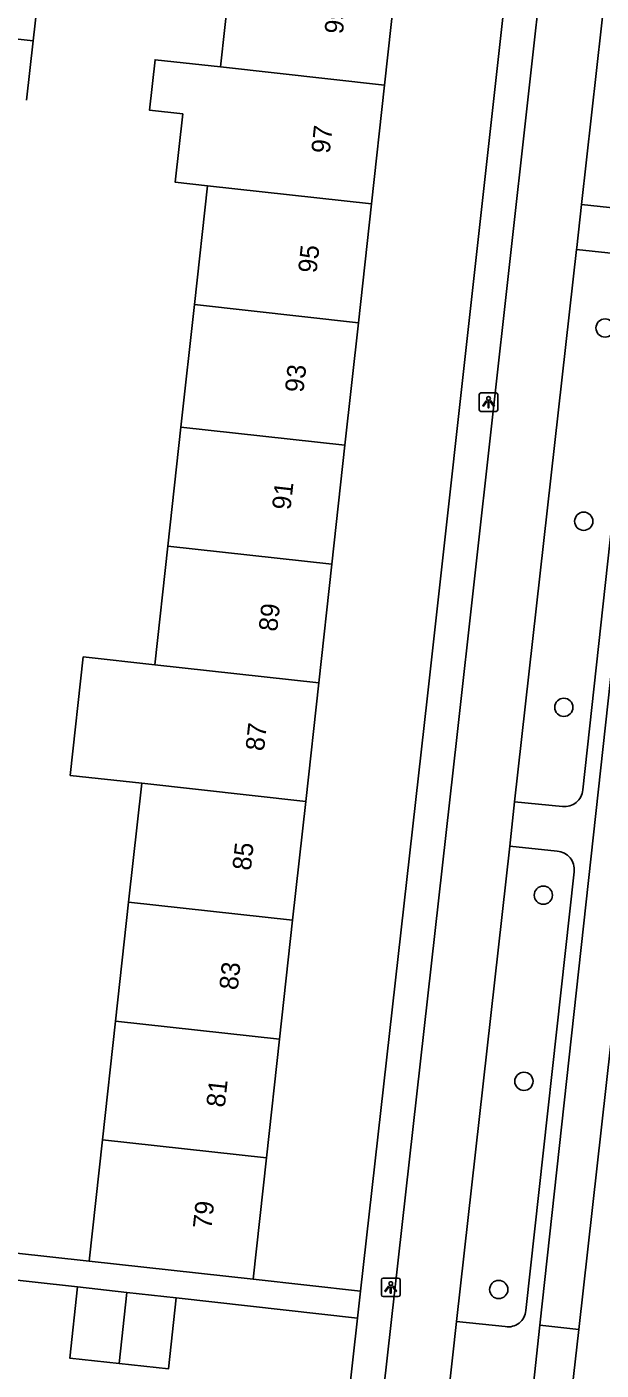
# Model space of a CAD drawing. Extents: x 162026 to 163499, y 387297 to 388169.
# Drawn here: x 162281.6 to 162312.4, y 388022.7 to 388094.8 of the extents above; entities that cross this region are included whole.
import ezdxf

# ---------------------------------------------------------------- set-up
doc = ezdxf.new("R2010")
doc.units = 0
for name, color, linetype in [('IMGEO_Boom', 7, 'Continuous'), ('IMGEO_Fietspad_gesloten', 7, 'Continuous'), ('IMGEO_Lichtpunt', 7, 'Continuous'), ('IMGEO_Pand', 7, 'Continuous'), ('IMGEO_Pand_nummerreeks', 7, 'Continuous'), ('IMGEO_Rijbaan_lokaal_gesloten', 7, 'Continuous'), ('IMGEO_Voetpad_open', 7, 'Continuous')]:
    doc.layers.add(name, color=color, linetype=linetype)

msp = doc.modelspace()

# ---------------------------------------------------------------- linework, layer by layer
at = {"layer": 'IMGEO_Boom'}
for centre in [(162312.611, 388078.63), (162311.466, 388068.265), (162310.397, 388058.288), (162309.295, 388048.212), (162308.256, 388038.232), (162306.907, 388027.067)]:
    msp.add_circle(centre, 0.489, dxfattribs=at)
at = {"layer": 'IMGEO_Fietspad_gesloten'}
for points in [[(162312.231, 388124.755), (162304.655, 388056.674), (162296.82, 387986.925)], [(162311.344, 388085.243), (162314.298, 388111.617)], [(162311.344, 388085.243), (162311.087, 388082.949), (162311.074, 388082.834)], [(162307.76, 388053.225), (162311.074, 388082.834)], [(162307.76, 388053.225), (162307.493, 388050.846)], [(162304.64, 388025.356), (162307.493, 388050.846)], [(162304.64, 388025.356), (162304.186, 388021.301)]]:
    msp.add_lwpolyline(points, dxfattribs=at)
at = {"layer": 'IMGEO_Lichtpunt'}
for p, q in [((162305.86, 388075.055), (162305.86, 388074.248)), ((162305.86, 388075.055), (162305.86, 388074.248)), ((162306.762, 388075.15), (162305.954, 388075.15)), ((162306.762, 388075.15), (162305.954, 388075.15)), ((162306.856, 388074.248), (162306.856, 388075.055)), ((162306.856, 388074.248), (162306.856, 388075.055)), ((162305.954, 388074.154), (162306.762, 388074.154)), ((162305.954, 388074.154), (162306.762, 388074.154)), ((162300.616, 388027.586), (162300.616, 388026.779)), ((162300.616, 388027.586), (162300.616, 388026.779)), ((162301.518, 388027.681), (162300.71, 388027.681)), ((162301.518, 388027.681), (162300.71, 388027.681)), ((162301.612, 388026.779), (162301.612, 388027.586)), ((162301.612, 388026.779), (162301.612, 388027.586)), ((162300.71, 388026.685), (162301.518, 388026.685)), ((162300.71, 388026.685), (162301.518, 388026.685))]:
    msp.add_line(p, q, dxfattribs=at)
for points in [[(162306.234, 388074.719), (162306.273, 388074.691), (162306.085, 388074.429), (162306.047, 388074.456), (162306.234, 388074.719)], [(162306.336, 388074.671), (162306.383, 388074.671), (162306.383, 388074.349), (162306.336, 388074.349), (162306.336, 388074.671)], [(162306.446, 388074.691), (162306.484, 388074.718), (162306.671, 388074.456), (162306.632, 388074.428), (162306.446, 388074.691)], [(162300.99, 388027.25), (162301.029, 388027.222), (162300.841, 388026.96), (162300.803, 388026.987), (162300.99, 388027.25)], [(162301.092, 388027.202), (162301.139, 388027.202), (162301.139, 388026.88), (162301.092, 388026.88), (162301.092, 388027.202)], [(162301.202, 388027.222), (162301.24, 388027.249), (162301.427, 388026.987), (162301.388, 388026.959), (162301.202, 388027.222)]]:
    msp.add_lwpolyline(points, dxfattribs=at)
for centre in [(162306.359, 388074.853), (162301.115, 388027.384)]:
    msp.add_circle(centre, 0.0994, dxfattribs=at)
for centre, start, end in [((162305.954, 388075.055), 90, 180), ((162305.954, 388075.055), 90, 180), ((162306.762, 388075.055), 0, 90), ((162306.762, 388075.055), 0, 90), ((162305.954, 388074.248), 180, 270), ((162305.954, 388074.248), 180, 270), ((162306.762, 388074.248), 270, 0), ((162306.762, 388074.248), 270, 360), ((162300.71, 388027.586), 90, 180), ((162300.71, 388027.586), 90, 180), ((162301.518, 388027.586), 0, 90), ((162301.518, 388027.586), 0, 90), ((162300.71, 388026.779), 180, 270), ((162300.71, 388026.779), 180, 270), ((162301.518, 388026.779), 270, 0), ((162301.518, 388026.779), 270, 360)]:
    msp.add_arc(centre, 0.0946, start, end, dxfattribs=at)
at = {"layer": 'IMGEO_Pand'}
for points in [[(162291.985, 388092.628), (162292.684, 388098.981)], [(162301.481, 388098.011), (162300.782, 388091.657)], [(162282.294, 388097.209), (162281.94, 388094.025)], [(162276.009, 388094.682), (162281.94, 388094.025)], [(162281.94, 388094.025), (162281.585, 388090.841)], [(162291.985, 388092.628), (162288.48, 388093.015), (162288.182, 388090.307), (162289.96, 388090.111), (162289.557, 388086.445), (162291.284, 388086.255)], [(162300.782, 388091.657), (162291.985, 388092.628)], [(162300.08, 388085.285), (162300.782, 388091.657)], [(162290.582, 388079.882), (162291.284, 388086.255)], [(162291.284, 388086.255), (162300.08, 388085.285)], [(162300.08, 388085.285), (162299.379, 388078.913)], [(162289.859, 388073.311), (162290.582, 388079.882)], [(162290.582, 388079.882), (162299.379, 388078.913)], [(162299.379, 388078.913), (162298.656, 388072.342)], [(162289.157, 388066.928), (162289.859, 388073.311)], [(162298.656, 388072.342), (162289.859, 388073.311)], [(162298.656, 388072.342), (162297.954, 388065.96)], [(162288.457, 388060.565), (162289.157, 388066.928)], [(162297.954, 388065.96), (162289.157, 388066.928)], [(162297.954, 388065.96), (162297.254, 388059.597)], [(162288.457, 388060.565), (162284.627, 388060.986), (162283.927, 388054.633), (162287.757, 388054.212)], [(162297.254, 388059.597), (162288.457, 388060.565)], [(162296.554, 388053.244), (162297.254, 388059.597)], [(162287.056, 388047.839), (162287.757, 388054.212)], [(162287.757, 388054.212), (162296.554, 388053.244)], [(162296.554, 388053.244), (162295.853, 388046.872)], [(162286.355, 388041.466), (162287.056, 388047.839)], [(162287.056, 388047.839), (162295.853, 388046.872)], [(162295.853, 388046.872), (162295.152, 388040.499)], [(162285.655, 388035.103), (162286.355, 388041.466)], [(162286.355, 388041.466), (162295.152, 388040.499)], [(162295.152, 388040.499), (162294.452, 388034.137)], [(162284.938, 388028.591), (162285.655, 388035.103)], [(162294.452, 388034.137), (162285.655, 388035.103)], [(162294.452, 388034.137), (162293.735, 388027.623)], [(162293.735, 388027.623), (162284.938, 388028.591)], [(162286.544, 388023.099), (162283.9, 388023.392), (162284.323, 388027.209)], [(162284.323, 388027.209), (162286.967, 388026.916)], [(162286.544, 388023.099), (162286.967, 388026.916)], [(162289.611, 388026.623), (162289.188, 388022.806), (162286.544, 388023.099)], [(162286.967, 388026.916), (162289.611, 388026.623)]]:
    msp.add_lwpolyline(points, dxfattribs=at)
at = {"layer": 'IMGEO_Rijbaan_lokaal_gesloten'}
for points in [[(162322.33, 388127.341), (162316.573, 388072.788), (162311.197, 388024.928)], [(162311.197, 388024.928), (162310.561, 388019.262)]]:
    msp.add_lwpolyline(points, dxfattribs=at)
at = {"layer": 'IMGEO_Voetpad_open'}
for points in [[(162309.116, 388025.162), (162314.339, 388072.852), (162320.247, 388126.635)], [(162299.499, 388026.976), (162303.064, 388058.749), (162308.786, 388110.273)], [(162313.856, 388084.975), (162311.344, 388085.243)], [(162311.074, 388082.834), (162313.589, 388082.564)], [(162314.444, 388081.495), (162311.416, 388053.857)], [(162310.333, 388052.973), (162307.76, 388053.225)], [(162307.493, 388050.846), (162310.042, 388050.568)], [(162310.945, 388049.474), (162308.356, 388025.937)], [(162284.938, 388028.591), (162275.027, 388029.682)], [(162276.998, 388028.02), (162284.323, 388027.209)], [(162293.735, 388027.623), (162299.499, 388026.976)], [(162289.611, 388026.623), (162299.337, 388025.532)], [(162299.337, 388025.532), (162299.499, 388026.976)], [(162296.578, 388000.949), (162299.337, 388025.532)], [(162307.253, 388025.081), (162304.64, 388025.356)], [(162308.495, 388019.494), (162309.116, 388025.162)], [(162309.116, 388025.162), (162311.197, 388024.928)]]:
    msp.add_lwpolyline(points, dxfattribs=at)
for centre, radius, start, end in [((162310.441, 388053.946), 0.979, 263.68653, 354.75964), ((162309.992, 388049.607), 0.962, 352.03787, 87.03544), ((162307.418, 388026.006), 0.94, 259.86683, 355.76076)]:
    msp.add_arc(centre, radius, start, end, dxfattribs=at)

# ---------------------------------------------------------------- texts
at = {"layer": 'IMGEO_Pand_nummerreeks'}
for s, rotation, p in [('99', 83.72021, (162298.544, 388094.36)), ('97', 83.72059, (162297.838, 388087.952)), ('95', 83.72021, (162297.133, 388081.545)), ('93', 83.72021, (162296.428, 388075.137)), ('91', 83.72021, (162295.736, 388068.842)), ('89', 83.72021, (162295.018, 388062.321)), ('87', 83.72059, (162294.313, 388055.913)), ('85', 83.72021, (162293.607, 388049.505)), ('83', 83.72021, (162292.902, 388043.097)), ('81', 83.72021, (162292.21, 388036.802)), ('79', 83.72021, (162291.492, 388030.281))]:
    msp.add_text(s, height=1, rotation=rotation, dxfattribs=at).set_placement(p)

doc.saveas('drawing.dxf')
